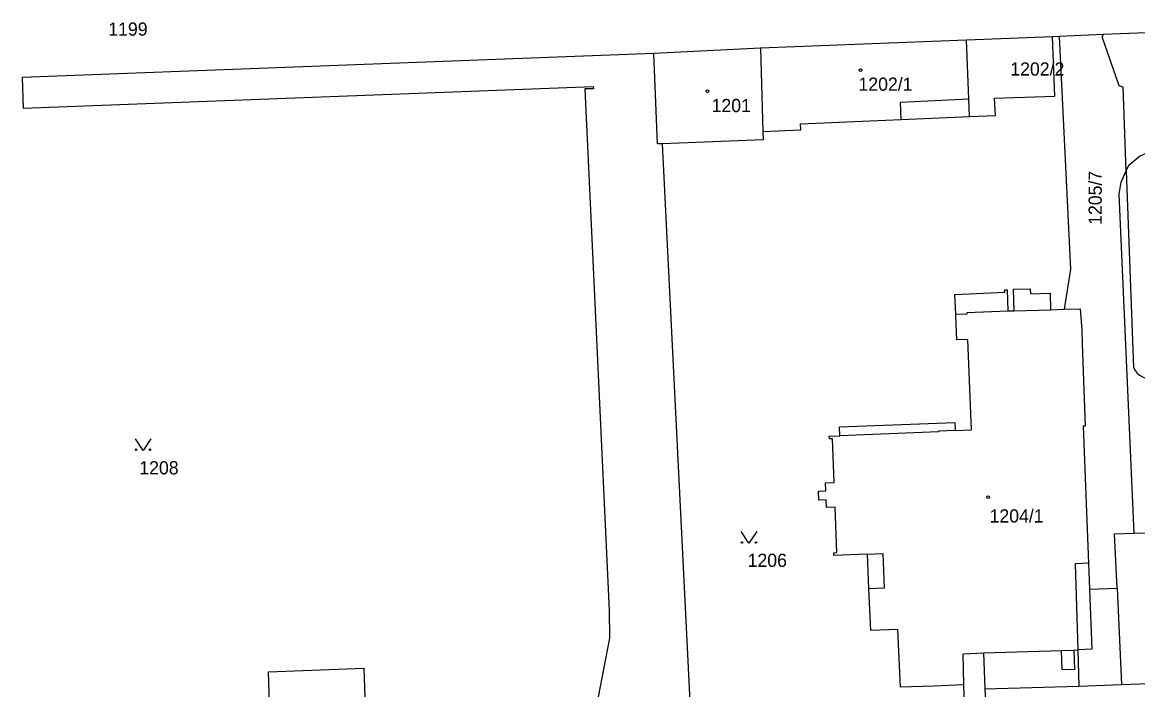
# Model space of a CAD drawing. Extents: x -737240 to -735272, y -1119606 to -1117878.
# Drawn here: x -736364.4 to -736220.9, y -1119081.3 to -1118995.5 of the extents above; entities that cross this region are included whole.
import ezdxf

# ---------------------------------------------------------------- set-up
doc = ezdxf.new("R2010")
doc.units = 0
for name, color, linetype in [('Level 1', 7, 'Continuous'), ('Level 18', 7, 'Continuous'), ('Level 19', 7, 'Continuous'), ('Level 25', 7, 'Continuous'), ('Level 4', 7, 'Continuous')]:
    doc.layers.add(name, color=color, linetype=linetype)

msp = doc.modelspace()

# ---------------------------------------------------------------- linework, layer by layer
at = {"layer": 'Level 1'}
for p, q in [((-736203.44, -1118996.18), (-736225.33, -1118997.07)), ((-736242.93, -1118997.77), (-736269.44, -1118998.8)), ((-736231.89, -1118997.34), (-736242.93, -1118997.77)), ((-736242.63, -1119005.35), (-736242.93, -1118997.77)), ((-736231.02, -1118997.3), (-736231.89, -1118997.34)), ((-736225.33, -1118997.07), (-736231.02, -1118997.3)), ((-736283.15, -1118999.48), (-736364.42, -1119002.59)), ((-736269.44, -1118998.8), (-736283.15, -1118999.48)), ((-736269.44, -1118998.8), (-736269.16, -1119009.52)), ((-736242.54, -1119007.61), (-736242.63, -1119005.35)), ((-736251.35, -1119007.99), (-736242.54, -1119007.61)), ((-736276.42, -1119123.84), (-736282.06, -1119011.1)), ((-736232.13, -1119032.45), (-736230.4, -1119032.4)), ((-736237.62, -1119032.62), (-736236.8, -1119032.59)), ((-736221.36, -1119061.21), (-736216.85, -1119061.09)), ((-736255.49, -1119068.36), (-736255.66, -1119063.89)), ((-736227.26, -1119065.07), (-736227.13, -1119068.39)), ((-736227.13, -1119068.39), (-736223.58, -1119068.26))]:
    msp.add_line(p, q, dxfattribs=at)
for points in [[(-736242.54, -1119007.61), (-736239.23, -1119007.46), (-736239.33, -1119005.25), (-736231.58, -1119004.98), (-736231.89, -1118997.34)], [(-736231.02, -1118997.3), (-736229.58, -1119027.25), (-736230.4, -1119032.4)], [(-736222.39, -1119014.6), (-736222.79, -1119003.82), (-736223.29, -1119003.67), (-736225.51, -1118997.35), (-736225.33, -1118997.07)], [(-736282.06, -1119011.1), (-736282.71, -1119011.13), (-736283.15, -1118999.48)], [(-736364.42, -1119002.59), (-736364.27, -1119006.54), (-736290.95, -1119003.74), (-736290.94, -1119004.04), (-736292.04, -1119004.06), (-736288.93, -1119071.15), (-736288.87, -1119074.72), (-736290.33, -1119082.25)], [(-736269.16, -1119009.52), (-736264.26, -1119009.33), (-736264.29, -1119008.56), (-736251.35, -1119007.99)], [(-736269.16, -1119009.52), (-736269.12, -1119010.59), (-736282.06, -1119011.1)], [(-736222.39, -1119014.6), (-736222.05, -1119013.87), (-736220.7, -1119012.7), (-736218.8, -1119011.83), (-736217.28, -1119011.8), (-736214.54, -1119012.31), (-736209.8, -1119013.68), (-736205.98, -1119014.98), (-736202.01, -1119016.5), (-736196.52, -1119018.92), (-736192.47, -1119021.22), (-736189.53, -1119023.08), (-736186.47, -1119025.54), (-736182.52, -1119029.76), (-736179.21, -1119032.93), (-736176.59, -1119036.1), (-736174.08, -1119039.38), (-736173.97, -1119039.55)], [(-736221.36, -1119061.21), (-736223.29, -1119017.59), (-736223.06, -1119016.04), (-736222.39, -1119014.6)], [(-736222.39, -1119014.6), (-736221.45, -1119039.9), (-736221.252, -1119040.275), (-736220.991, -1119040.608), (-736220.674, -1119040.89), (-736220.312, -1119041.11), (-736219.916, -1119041.261), (-736219.5, -1119041.34), (-736173.97, -1119039.55)], [(-736244.33, -1119033.03), (-736244.43, -1119030.48), (-736238.03, -1119030.2), (-736238.04, -1119029.9), (-736237.71, -1119029.89), (-736237.62, -1119032.62)], [(-736236.8, -1119032.59), (-736236.88, -1119029.83), (-736234.74, -1119029.76), (-736234.72, -1119030.41), (-736232.2, -1119030.34), (-736232.13, -1119032.45)], [(-736230.4, -1119032.4), (-736228.32, -1119032.34), (-736228.11, -1119035.05), (-736228.05, -1119036.86), (-736227.67, -1119047.44), (-736227.95, -1119047.45), (-736227.35, -1119062.86), (-736227.26, -1119065.07)], [(-736244.41, -1119048), (-736242.29, -1119047.9), (-736242.79, -1119036.29), (-736244.19, -1119036.34), (-736244.31, -1119033.17), (-736244.33, -1119033.03)], [(-736259.24, -1119048.66), (-736259.28, -1119047.51), (-736244.45, -1119046.95), (-736244.41, -1119048)], [(-736255.66, -1119063.89), (-736260, -1119064.06), (-736260.02, -1119063.71), (-736259.62, -1119063.69), (-736259.84, -1119057.84), (-736260.95, -1119057.88), (-736260.99, -1119056.93), (-736261.94, -1119056.97), (-736261.98, -1119055.8), (-736261.03, -1119055.76), (-736261.07, -1119054.73), (-736259.96, -1119054.69), (-736260.17, -1119049.05), (-736260.57, -1119049.07), (-736260.59, -1119048.72), (-736259.24, -1119048.66)], [(-736223.58, -1119068.26), (-736223.89, -1119061.28), (-736221.36, -1119061.21)], [(-736243.28, -1119080.7), (-736247.17, -1119080.87), (-736251.45, -1119081), (-736251.77, -1119073.58), (-736255.23, -1119073.72), (-736255.49, -1119068.36)], [(-736337.29, -1119085.85), (-736332.5, -1119085.64), (-736332.75, -1119079.05), (-736320.46, -1119078.56), (-736320.29, -1119083.54)], [(-736276.42, -1119123.84), (-736270.29, -1119123.58), (-736267.61, -1119123.39), (-736264.83, -1119123.02), (-736260.77, -1119121.84), (-736258.59, -1119120.94), (-736255.85, -1119119.39), (-736250.83, -1119115.4), (-736248.42, -1119112.75), (-736247.64, -1119111.61), (-736246.22, -1119109.36), (-736245.22, -1119107.41), (-736244.21, -1119104.93), (-736242.75, -1119098.85), (-736243.28, -1119080.7)]]:
    msp.add_lwpolyline(points, dxfattribs=at)
at = {"layer": 'Level 25'}
for points in [[(-736347.86, -1119049.07), (-736348.86, -1119050.57), (-736349.86, -1119049.07)], [(-736269.93, -1119061), (-736270.93, -1119062.5), (-736271.93, -1119061)]]:
    msp.add_lwpolyline(points, dxfattribs=at)
for centre in [(-736349.76, -1119050.47), (-736347.96, -1119050.47), (-736271.83, -1119062.4), (-736270.03, -1119062.4)]:
    msp.add_circle(centre, 0.1, dxfattribs=at)
for centre in [(-736256.59, -1119001.64), (-736276.25, -1119004.35), (-736240.15, -1119056.56)]:
    msp.add_ellipse(centre, major_axis=(0.18, 0), ratio=0.9848078, dxfattribs=at)
at = {"layer": 'Level 4'}
for p, q in [((-736236.8, -1119032.59), (-736232.13, -1119032.45)), ((-736223.58, -1119068.26), (-736223.02, -1119080.65)), ((-736240.75, -1119076.61), (-736230.72, -1119076.28)), ((-736240.75, -1119076.61), (-736240.6, -1119081.22)), ((-736230.72, -1119076.28), (-736229.12, -1119076.23)), ((-736229.12, -1119076.23), (-736228.62, -1119076.21)), ((-736228.62, -1119076.21), (-736228.5, -1119080.9)), ((-736240.6, -1119081.22), (-736228.5, -1119080.9)), ((-736240.6, -1119081.22), (-736240.49, -1119083.04)), ((-736228.5, -1119080.9), (-736223.02, -1119080.65))]:
    msp.add_line(p, q, dxfattribs=at)
for points in [[(-736251.35, -1119007.99), (-736251.45, -1119005.74), (-736242.63, -1119005.35)], [(-736244.33, -1119033.03), (-736242.86, -1119032.97), (-736242.87, -1119032.83), (-736237.62, -1119032.62)], [(-736244.41, -1119048), (-736246.56, -1119048.08), (-736246.56, -1119048.18), (-736259.24, -1119048.66)], [(-736255.66, -1119063.89), (-736253.72, -1119063.82), (-736253.53, -1119068.29), (-736255.49, -1119068.36)], [(-736227.26, -1119065.07), (-736228.98, -1119065.14), (-736228.62, -1119076.21)], [(-736227.13, -1119068.39), (-736226.83, -1119076.12), (-736228.62, -1119076.21)], [(-736243.28, -1119080.7), (-736243.39, -1119076.73), (-736240.75, -1119076.61)], [(-736229.12, -1119076.23), (-736229.04, -1119078.73), (-736230.63, -1119078.78), (-736230.72, -1119076.28)], [(-736223.02, -1119080.65), (-736195.6, -1119079.7), (-736195.52, -1119081.98)]]:
    msp.add_lwpolyline(points, dxfattribs=at)

# ---------------------------------------------------------------- texts
at = {"layer": 'Level 18'}
for s, p in [('1199', (-736353.34, -1118997.21)), ('1202/2', (-736237.31, -1119002.34)), ('1208', (-736349.35, -1119053.64)), ('1206', (-736271.1, -1119065.54))]:
    msp.add_text(s, height=1.7, dxfattribs=at).set_placement(p)
msp.add_text('1205/7', height=1.7, rotation=90, dxfattribs=at).set_placement((-736225.54, -1119021.54))
at = {"layer": 'Level 19'}
for s, p in [('1202/1', (-736256.84, -1119004.29)), ('1201', (-736275.735, -1119007.04)), ('1204/1', (-736239.975, -1119059.83))]:
    msp.add_text(s, height=1.7, dxfattribs=at).set_placement(p)

doc.saveas('drawing.dxf')
